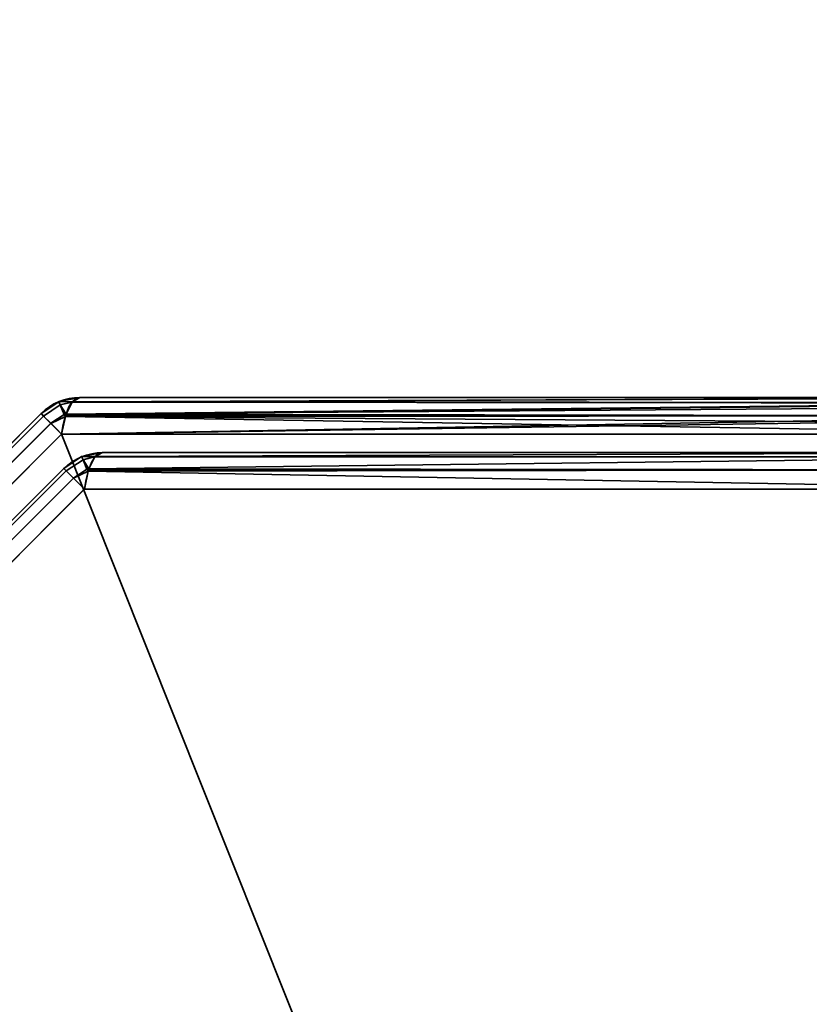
# Model space of a CAD drawing. Header units: millimetres. Extents: x -603 to 3703, y -115 to 193.
# Tile 887 of 1056: x 2470 to 2480, y -14 to -2. Entities that reach past the tile are written whole.
import ezdxf

# ---------------------------------------------------------------- set-up
doc = ezdxf.new("R2010")
doc.units = ezdxf.units.MM
doc.layers.add('151', color=7, linetype='Continuous', true_color=0xffffff)

# ---------------------------------------------------------------- blocks, each defined once
blk = doc.blocks.new('UG_SURFACE_003')
at = {"layer": '151', "color": 252, "linetype": 'Continuous', "lineweight": 35}
for points in [[(3703, -18, 2212.25), (3703, 174.4, 2212.25), (2297, 174.4, 2212.25), (2297, -18, 2212.25)], [(2447, -18, 2062.25), (2447, 174.4, 2062.25), (3553, 174.4, 2062.25), (3553, -18, 2062.25)]]:
    blk.add_3dface(points, dxfattribs=at)
blk = doc.blocks.new('UG_SURFACE_097')
at = {"layer": '151', "color": 252, "linetype": 'Continuous', "lineweight": 35}
for points in [[(2471.007, -6.414, 1161.987), (2471.1, -6.359, 1161.739), (2470.834, -6.412, 1161.739)], [(2470.834, -6.412, 1161.739), (2471.1, -6.359, 1161.739), (2471.1, -6.359, 1014.761), (2470.834, -6.412, 1014.761)], [(2470.834, -6.412, 1014.761), (2471.1, -6.359, 1014.761), (2471.007, -6.414, 1014.513)], [(2471.007, -6.414, 1161.987), (2484.131, -6.364, 1166.732), (2484.1, -6.359, 1166.627)], [(2484.1, -6.359, 1166.627), (2471.1, -6.359, 1161.739), (2471.007, -6.414, 1161.987)], [(2471.007, -6.414, 1014.513), (2471.1, -6.359, 1014.761), (2484.1, -6.359, 1009.873)], [(2484.1, -6.359, 1009.873), (2484.198, -6.424, 1009.54), (2471.007, -6.414, 1014.513)], [(2471.007, -6.414, 1161.987), (2484.196, -6.433, 1166.955), (2484.131, -6.364, 1166.732)], [(2484.1, -6.359, 1166.627), (2484.1, -6.359, 1009.873), (2471.1, -6.359, 1014.761), (2471.1, -6.359, 1161.739)], [(2470.851, -6.454, 1161.987), (2470.832, -6.413, 1161.739), (2470.605, -6.564, 1161.739), (2470.637, -6.596, 1161.986)], [(2470.832, -6.413, 1161.739), (2470.832, -6.413, 1014.761), (2470.605, -6.564, 1014.761), (2470.605, -6.564, 1161.739)], [(2470.637, -6.596, 1014.514), (2470.605, -6.564, 1014.761), (2470.832, -6.413, 1014.761), (2470.851, -6.454, 1014.513)], [(2470.901, -6.575, 1162.204), (2470.851, -6.454, 1161.987), (2470.637, -6.596, 1161.987), (2470.729, -6.688, 1162.201)], [(2470.637, -6.596, 1161.986), (2470.637, -6.596, 1161.987), (2470.851, -6.454, 1161.987)], [(2470.851, -6.454, 1014.513), (2470.637, -6.596, 1014.513), (2470.637, -6.596, 1014.514)], [(2470.729, -6.688, 1014.299), (2470.637, -6.596, 1014.513), (2470.851, -6.454, 1014.513), (2470.901, -6.575, 1014.296)], [(2470.851, -6.454, 1161.987), (2470.834, -6.412, 1161.739), (2470.832, -6.413, 1161.739)], [(2470.834, -6.412, 1014.761), (2470.832, -6.413, 1014.761), (2470.832, -6.413, 1161.739), (2470.834, -6.412, 1161.739)], [(2470.832, -6.413, 1014.761), (2470.834, -6.412, 1014.761), (2470.851, -6.454, 1014.513)], [(2470.834, -6.412, 1161.739), (2470.851, -6.454, 1161.987), (2471.007, -6.414, 1161.987)], [(2471.007, -6.414, 1014.513), (2470.851, -6.454, 1014.513), (2470.834, -6.412, 1014.761)], [(2471.002, -6.417, 1162.001), (2471.007, -6.414, 1161.987), (2470.851, -6.454, 1161.987)], [(2470.851, -6.454, 1014.513), (2471.007, -6.414, 1014.513), (2471.002, -6.417, 1014.499)], [(2470.926, -6.57, 1162.202), (2471.002, -6.417, 1162.001), (2470.851, -6.454, 1161.987)], [(2470.851, -6.454, 1014.513), (2471.002, -6.417, 1014.499), (2470.926, -6.57, 1014.298)], [(2470.851, -6.454, 1161.987), (2470.901, -6.575, 1162.204), (2470.926, -6.57, 1162.202)], [(2470.926, -6.57, 1014.298), (2470.901, -6.575, 1014.296), (2470.851, -6.454, 1014.513)], [(2470.92, -6.582, 1014.281), (2470.926, -6.57, 1014.298), (2484.198, -6.424, 1009.54)], [(2484.198, -6.424, 1009.54), (2484.21, -6.432, 1009.499), (2470.92, -6.582, 1014.281)], [(2484.21, -6.432, 1009.499), (2484.278, -6.59, 1009.266), (2470.92, -6.582, 1014.281)], [(2484.196, -6.433, 1166.955), (2471.002, -6.417, 1162.001), (2470.926, -6.57, 1162.202)], [(2470.926, -6.57, 1014.298), (2471.002, -6.417, 1014.499), (2484.198, -6.424, 1009.54)], [(2470.926, -6.57, 1162.202), (2484.236, -6.475, 1167.09), (2484.196, -6.433, 1166.955)], [(2470.926, -6.57, 1162.202), (2484.276, -6.594, 1167.228), (2484.236, -6.475, 1167.09)], [(2471.007, -6.414, 1161.987), (2471.002, -6.417, 1162.001), (2484.196, -6.433, 1166.955)], [(2484.198, -6.424, 1009.54), (2471.002, -6.417, 1014.499), (2471.007, -6.414, 1014.513)], [(2460.596, -16.637, 1161.986), (2470.637, -6.596, 1161.986), (2470.605, -6.564, 1161.739), (2460.564, -16.605, 1161.739)], [(2470.637, -6.596, 1014.514), (2460.596, -16.637, 1014.514), (2460.564, -16.605, 1014.761), (2470.605, -6.564, 1014.761)], [(2470.605, -6.564, 1161.739), (2470.605, -6.564, 1014.761), (2460.564, -16.605, 1014.761), (2460.564, -16.605, 1161.739)], [(2470.637, -6.596, 1161.987), (2470.637, -6.596, 1161.986), (2460.596, -16.637, 1161.986), (2460.596, -16.637, 1161.987)], [(2460.596, -16.637, 1161.987), (2460.688, -16.729, 1162.201), (2470.729, -6.688, 1162.201), (2470.637, -6.596, 1161.987)], [(2470.637, -6.596, 1014.513), (2470.729, -6.688, 1014.299), (2460.688, -16.729, 1014.299), (2460.596, -16.637, 1014.513)], [(2460.596, -16.637, 1014.513), (2460.596, -16.637, 1014.514), (2470.637, -6.596, 1014.514), (2470.637, -6.596, 1014.513)], [(2470.729, -6.688, 1162.201), (2470.73, -6.689, 1162.204), (2470.901, -6.575, 1162.204)], [(2470.901, -6.575, 1014.296), (2470.73, -6.689, 1014.296), (2470.729, -6.688, 1014.299)], [(2470.916, -6.6, 1162.229), (2470.901, -6.575, 1162.204), (2470.73, -6.689, 1162.204)], [(2470.73, -6.689, 1014.296), (2470.901, -6.575, 1014.296), (2470.916, -6.6, 1014.271)], [(2470.73, -6.689, 1162.204), (2470.868, -6.827, 1162.357), (2470.916, -6.6, 1162.229)], [(2470.916, -6.6, 1014.271), (2470.868, -6.827, 1014.143), (2470.73, -6.689, 1014.296)], [(2470.868, -6.827, 1014.143), (2470.916, -6.6, 1014.271), (2484.278, -6.59, 1009.266)], [(2484.278, -6.59, 1009.266), (2484.294, -6.627, 1009.212), (2470.868, -6.827, 1014.143)], [(2470.916, -6.6, 1162.229), (2470.868, -6.827, 1162.357), (2484.332, -6.827, 1167.419)], [(2484.294, -6.627, 1009.212), (2484.332, -6.827, 1009.081), (2470.868, -6.827, 1014.143)], [(2470.92, -6.582, 1162.219), (2470.926, -6.57, 1162.202), (2470.901, -6.575, 1162.204)], [(2470.901, -6.575, 1014.296), (2470.926, -6.57, 1014.298), (2470.92, -6.582, 1014.281)], [(2470.901, -6.575, 1162.204), (2470.916, -6.6, 1162.229), (2470.92, -6.582, 1162.219)], [(2470.92, -6.582, 1014.281), (2470.916, -6.6, 1014.271), (2470.901, -6.575, 1014.296)], [(2484.276, -6.594, 1167.228), (2470.92, -6.582, 1162.219), (2470.916, -6.6, 1162.229)], [(2470.916, -6.6, 1014.271), (2470.92, -6.582, 1014.281), (2484.278, -6.59, 1009.266)], [(2470.916, -6.6, 1162.229), (2484.31, -6.693, 1167.343), (2484.276, -6.594, 1167.228)], [(2470.916, -6.6, 1162.229), (2484.332, -6.827, 1167.419), (2484.31, -6.693, 1167.343)], [(2470.926, -6.57, 1162.202), (2470.92, -6.582, 1162.219), (2484.276, -6.594, 1167.228)], [(2470.73, -6.689, 1162.204), (2470.729, -6.688, 1162.201), (2460.688, -16.729, 1162.201), (2460.689, -16.73, 1162.204)], [(2460.689, -16.73, 1014.296), (2460.688, -16.729, 1014.299), (2470.729, -6.688, 1014.299), (2470.73, -6.689, 1014.296)], [(2460.689, -16.73, 1162.204), (2460.827, -16.868, 1162.357), (2470.868, -6.827, 1162.357), (2470.73, -6.689, 1162.204)], [(2470.73, -6.689, 1014.296), (2470.868, -6.827, 1014.143), (2460.827, -16.868, 1014.143), (2460.689, -16.73, 1014.296)], [(2470.868, -6.827, 1162.357), (2460.827, -16.868, 1162.357), (2460.827, -30.332, 1167.419), (2480.253, -30.332, 1174.723)], [(2460.827, -16.868, 1014.143), (2470.868, -6.827, 1014.143), (2484.332, -6.827, 1009.081), (2484.332, -26.252, 1001.777)], [(2480.253, -30.332, 1174.723), (2484.332, -26.252, 1174.723), (2484.332, -6.827, 1167.419), (2470.868, -6.827, 1162.357)], [(2471.122, -7.113, 1015.182), (2471.122, -7.113, 1161.318), (2470.895, -7.264, 1161.318), (2470.895, -7.264, 1015.182)], [(2471.141, -7.154, 1014.933), (2471.122, -7.113, 1015.182), (2470.895, -7.264, 1015.182), (2470.927, -7.296, 1014.935)], [(2470.927, -7.296, 1161.565), (2470.895, -7.264, 1161.318), (2471.122, -7.113, 1161.318), (2471.141, -7.154, 1161.567)], [(2471.191, -7.275, 1014.717), (2471.141, -7.154, 1014.933), (2470.927, -7.296, 1014.933), (2471.019, -7.388, 1014.72)], [(2470.927, -7.296, 1014.935), (2470.927, -7.296, 1014.933), (2471.141, -7.154, 1014.933)], [(2471.141, -7.154, 1161.567), (2470.927, -7.296, 1161.567), (2470.927, -7.296, 1161.565)], [(2471.019, -7.388, 1161.78), (2470.927, -7.296, 1161.567), (2471.141, -7.154, 1161.567), (2471.191, -7.275, 1161.783)], [(2471.123, -7.112, 1161.318), (2471.122, -7.113, 1161.318), (2471.122, -7.113, 1015.182), (2471.123, -7.112, 1015.182)], [(2471.141, -7.154, 1014.933), (2471.123, -7.112, 1015.182), (2471.122, -7.113, 1015.182)], [(2471.122, -7.113, 1161.318), (2471.123, -7.112, 1161.318), (2471.141, -7.154, 1161.567)], [(2471.123, -7.112, 1015.182), (2471.39, -7.059, 1015.182), (2471.39, -7.059, 1161.318), (2471.123, -7.112, 1161.318)], [(2471.297, -7.114, 1014.934), (2471.39, -7.059, 1015.182), (2471.123, -7.112, 1015.182)], [(2471.123, -7.112, 1161.318), (2471.39, -7.059, 1161.318), (2471.297, -7.114, 1161.566)], [(2471.123, -7.112, 1015.182), (2471.141, -7.154, 1014.933), (2471.297, -7.114, 1014.934)], [(2471.297, -7.114, 1161.566), (2471.141, -7.154, 1161.567), (2471.123, -7.112, 1161.318)], [(2471.292, -7.117, 1014.92), (2471.297, -7.114, 1014.934), (2471.141, -7.154, 1014.933)], [(2471.141, -7.154, 1161.567), (2471.297, -7.114, 1161.566), (2471.292, -7.117, 1161.58)], [(2471.216, -7.27, 1014.719), (2471.292, -7.117, 1014.92), (2471.141, -7.154, 1014.933)], [(2471.141, -7.154, 1161.567), (2471.292, -7.117, 1161.58), (2471.216, -7.27, 1161.782)], [(2471.141, -7.154, 1014.933), (2471.191, -7.275, 1014.717), (2471.216, -7.27, 1014.719)], [(2471.216, -7.27, 1161.782), (2471.191, -7.275, 1161.783), (2471.141, -7.154, 1161.567)], [(2484.002, -7.117, 1166.359), (2483.92, -7.282, 1166.577), (2471.21, -7.282, 1161.798), (2471.216, -7.27, 1161.782)], [(2471.216, -7.27, 1161.782), (2471.292, -7.117, 1161.58), (2484.002, -7.117, 1166.359)], [(2483.92, -7.282, 1009.923), (2484.002, -7.117, 1010.141), (2471.292, -7.117, 1014.92), (2471.216, -7.27, 1014.719)], [(2484.1, -7.059, 1166.097), (2484.002, -7.117, 1166.359), (2471.292, -7.117, 1161.58), (2471.297, -7.114, 1161.566)], [(2471.297, -7.114, 1014.934), (2471.292, -7.117, 1014.92), (2484.002, -7.117, 1010.141)], [(2471.297, -7.114, 1161.566), (2471.39, -7.059, 1161.318), (2484.1, -7.059, 1166.097)], [(2484.002, -7.117, 1010.141), (2484.1, -7.059, 1010.403), (2471.39, -7.059, 1015.182), (2471.297, -7.114, 1014.934)], [(2484.1, -7.059, 1166.097), (2471.39, -7.059, 1161.318), (2471.39, -7.059, 1015.182), (2484.1, -7.059, 1010.403)], [(2461.296, -16.927, 1014.935), (2470.927, -7.296, 1014.935), (2470.895, -7.264, 1015.182), (2461.264, -16.895, 1015.182)], [(2470.895, -7.264, 1161.318), (2461.264, -16.895, 1161.318), (2461.264, -16.895, 1015.182), (2470.895, -7.264, 1015.182)], [(2470.927, -7.296, 1161.565), (2461.296, -16.927, 1161.565), (2461.264, -16.895, 1161.318), (2470.895, -7.264, 1161.318)], [(2471.019, -7.388, 1014.72), (2471.02, -7.389, 1014.717), (2471.191, -7.275, 1014.717)], [(2471.191, -7.275, 1161.783), (2471.02, -7.389, 1161.783), (2471.019, -7.388, 1161.78)], [(2471.206, -7.3, 1014.692), (2471.191, -7.275, 1014.717), (2471.02, -7.389, 1014.717)], [(2471.02, -7.389, 1161.783), (2471.191, -7.275, 1161.783), (2471.206, -7.3, 1161.808)], [(2483.92, -7.282, 1166.577), (2483.868, -7.527, 1166.715), (2471.158, -7.527, 1161.936), (2471.206, -7.3, 1161.808)], [(2471.21, -7.282, 1014.702), (2471.216, -7.27, 1014.719), (2471.191, -7.275, 1014.717)], [(2471.191, -7.275, 1161.783), (2471.216, -7.27, 1161.782), (2471.21, -7.282, 1161.798)], [(2471.191, -7.275, 1014.717), (2471.206, -7.3, 1014.692), (2471.21, -7.282, 1014.702)], [(2471.21, -7.282, 1161.798), (2471.206, -7.3, 1161.808), (2471.191, -7.275, 1161.783)], [(2471.206, -7.3, 1161.808), (2471.21, -7.282, 1161.798), (2483.92, -7.282, 1166.577)], [(2483.868, -7.527, 1009.785), (2483.92, -7.282, 1009.923), (2471.21, -7.282, 1014.702), (2471.206, -7.3, 1014.692)], [(2471.216, -7.27, 1014.719), (2471.21, -7.282, 1014.702), (2483.92, -7.282, 1009.923)], [(2470.927, -7.296, 1014.933), (2470.927, -7.296, 1014.935), (2461.296, -16.927, 1014.935), (2461.296, -16.927, 1014.933)], [(2461.296, -16.927, 1014.933), (2461.388, -17.019, 1014.72), (2471.019, -7.388, 1014.72), (2470.927, -7.296, 1014.933)], [(2470.927, -7.296, 1161.567), (2471.019, -7.388, 1161.78), (2461.388, -17.019, 1161.78), (2461.296, -16.927, 1161.567)], [(2461.296, -16.927, 1161.567), (2461.296, -16.927, 1161.565), (2470.927, -7.296, 1161.565), (2470.927, -7.296, 1161.567)], [(2471.02, -7.389, 1014.717), (2471.019, -7.388, 1014.72), (2461.388, -17.019, 1014.72), (2461.389, -17.02, 1014.717)], [(2461.389, -17.02, 1161.783), (2461.388, -17.019, 1161.78), (2471.019, -7.388, 1161.78), (2471.02, -7.389, 1161.783)], [(2461.389, -17.02, 1014.717), (2461.527, -17.157, 1014.564), (2471.158, -7.527, 1014.564), (2471.02, -7.389, 1014.717)], [(2471.02, -7.389, 1161.783), (2471.158, -7.527, 1161.936), (2461.527, -17.157, 1161.936), (2461.389, -17.02, 1161.783)], [(2471.02, -7.389, 1014.717), (2471.158, -7.527, 1014.564), (2471.206, -7.3, 1014.692)], [(2471.206, -7.3, 1161.808), (2471.158, -7.527, 1161.936), (2471.02, -7.389, 1161.783)], [(2471.206, -7.3, 1014.692), (2471.158, -7.527, 1014.564), (2483.868, -7.527, 1009.785)], [(2461.527, -17.157, 1161.936), (2471.158, -7.527, 1161.936), (2483.868, -7.527, 1166.715), (2484.565, -26.485, 1174.105)], [(2484.565, -26.485, 1002.395), (2483.868, -7.527, 1009.785), (2471.158, -7.527, 1014.564), (2461.527, -17.157, 1014.564)]]:
    blk.add_3dface(points, dxfattribs=at)
blk = doc.blocks.new('UG_SURFACE_098')
at = {"layer": '151', "color": 252, "linetype": 'Continuous', "lineweight": 35}
for points in [[(2471.007, -6.414, 1651.987), (2471.1, -6.359, 1651.739), (2470.834, -6.412, 1651.739)], [(2470.834, -6.412, 1651.739), (2471.1, -6.359, 1651.739), (2471.1, -6.359, 1504.761), (2470.834, -6.412, 1504.761)], [(2470.834, -6.412, 1504.761), (2471.1, -6.359, 1504.761), (2471.007, -6.414, 1504.513)], [(2471.007, -6.414, 1651.987), (2484.131, -6.364, 1656.732), (2484.1, -6.359, 1656.627)], [(2484.1, -6.359, 1656.627), (2471.1, -6.359, 1651.739), (2471.007, -6.414, 1651.987)], [(2471.007, -6.414, 1504.513), (2471.1, -6.359, 1504.761), (2484.1, -6.359, 1499.873)], [(2484.1, -6.359, 1499.873), (2484.198, -6.424, 1499.54), (2471.007, -6.414, 1504.513)], [(2471.007, -6.414, 1651.987), (2484.196, -6.433, 1656.955), (2484.131, -6.364, 1656.732)], [(2484.1, -6.359, 1656.627), (2484.1, -6.359, 1499.873), (2471.1, -6.359, 1504.761), (2471.1, -6.359, 1651.739)], [(2470.851, -6.454, 1651.987), (2470.832, -6.413, 1651.739), (2470.605, -6.564, 1651.739), (2470.637, -6.596, 1651.986)], [(2470.832, -6.413, 1651.739), (2470.832, -6.413, 1504.761), (2470.605, -6.564, 1504.761), (2470.605, -6.564, 1651.739)], [(2470.637, -6.596, 1504.514), (2470.605, -6.564, 1504.761), (2470.832, -6.413, 1504.761), (2470.851, -6.454, 1504.513)], [(2470.901, -6.575, 1652.204), (2470.851, -6.454, 1651.987), (2470.637, -6.596, 1651.987), (2470.729, -6.688, 1652.201)], [(2470.637, -6.596, 1651.986), (2470.637, -6.596, 1651.987), (2470.851, -6.454, 1651.987)], [(2470.851, -6.454, 1504.513), (2470.637, -6.596, 1504.513), (2470.637, -6.596, 1504.514)], [(2470.729, -6.688, 1504.299), (2470.637, -6.596, 1504.513), (2470.851, -6.454, 1504.513), (2470.901, -6.575, 1504.296)], [(2470.851, -6.454, 1651.987), (2470.834, -6.412, 1651.739), (2470.832, -6.413, 1651.739)], [(2470.834, -6.412, 1504.761), (2470.832, -6.413, 1504.761), (2470.832, -6.413, 1651.739), (2470.834, -6.412, 1651.739)], [(2470.832, -6.413, 1504.761), (2470.834, -6.412, 1504.761), (2470.851, -6.454, 1504.513)], [(2470.834, -6.412, 1651.739), (2470.851, -6.454, 1651.987), (2471.007, -6.414, 1651.987)], [(2471.007, -6.414, 1504.513), (2470.851, -6.454, 1504.513), (2470.834, -6.412, 1504.761)], [(2471.002, -6.417, 1652.001), (2471.007, -6.414, 1651.987), (2470.851, -6.454, 1651.987)], [(2470.851, -6.454, 1504.513), (2471.007, -6.414, 1504.513), (2471.002, -6.417, 1504.499)], [(2470.926, -6.57, 1652.202), (2471.002, -6.417, 1652.001), (2470.851, -6.454, 1651.987)], [(2470.851, -6.454, 1504.513), (2471.002, -6.417, 1504.499), (2470.926, -6.57, 1504.298)], [(2470.851, -6.454, 1651.987), (2470.901, -6.575, 1652.204), (2470.926, -6.57, 1652.202)], [(2470.926, -6.57, 1504.298), (2470.901, -6.575, 1504.296), (2470.851, -6.454, 1504.513)], [(2470.92, -6.582, 1504.281), (2470.926, -6.57, 1504.298), (2484.198, -6.424, 1499.54)], [(2484.198, -6.424, 1499.54), (2484.21, -6.432, 1499.498), (2470.92, -6.582, 1504.281)], [(2484.21, -6.432, 1499.498), (2484.278, -6.59, 1499.266), (2470.92, -6.582, 1504.281)], [(2484.196, -6.433, 1656.955), (2471.002, -6.417, 1652.001), (2470.926, -6.57, 1652.202)], [(2470.926, -6.57, 1504.298), (2471.002, -6.417, 1504.499), (2484.198, -6.424, 1499.54)], [(2470.926, -6.57, 1652.202), (2484.236, -6.475, 1657.09), (2484.196, -6.433, 1656.955)], [(2470.926, -6.57, 1652.202), (2484.276, -6.594, 1657.228), (2484.236, -6.475, 1657.09)], [(2471.007, -6.414, 1651.987), (2471.002, -6.417, 1652.001), (2484.196, -6.433, 1656.955)], [(2484.198, -6.424, 1499.54), (2471.002, -6.417, 1504.499), (2471.007, -6.414, 1504.513)], [(2460.596, -16.637, 1651.986), (2470.637, -6.596, 1651.986), (2470.605, -6.564, 1651.739), (2460.564, -16.605, 1651.739)], [(2470.637, -6.596, 1504.514), (2460.596, -16.637, 1504.514), (2460.564, -16.605, 1504.761), (2470.605, -6.564, 1504.761)], [(2470.605, -6.564, 1651.739), (2470.605, -6.564, 1504.761), (2460.564, -16.605, 1504.761), (2460.564, -16.605, 1651.739)], [(2470.637, -6.596, 1651.987), (2470.637, -6.596, 1651.986), (2460.596, -16.637, 1651.986), (2460.596, -16.637, 1651.987)], [(2460.596, -16.637, 1651.987), (2460.688, -16.729, 1652.201), (2470.729, -6.688, 1652.201), (2470.637, -6.596, 1651.987)], [(2470.637, -6.596, 1504.513), (2470.729, -6.688, 1504.299), (2460.688, -16.729, 1504.299), (2460.596, -16.637, 1504.513)], [(2460.596, -16.637, 1504.513), (2460.596, -16.637, 1504.514), (2470.637, -6.596, 1504.514), (2470.637, -6.596, 1504.513)], [(2470.729, -6.688, 1652.201), (2470.73, -6.689, 1652.204), (2470.901, -6.575, 1652.204)], [(2470.901, -6.575, 1504.296), (2470.73, -6.689, 1504.296), (2470.729, -6.688, 1504.299)], [(2470.916, -6.6, 1652.228), (2470.901, -6.575, 1652.204), (2470.73, -6.689, 1652.204)], [(2470.73, -6.689, 1504.296), (2470.901, -6.575, 1504.296), (2470.916, -6.6, 1504.272)], [(2470.73, -6.689, 1652.204), (2470.868, -6.827, 1652.357), (2470.916, -6.6, 1652.228)], [(2470.916, -6.6, 1504.272), (2470.868, -6.827, 1504.143), (2470.73, -6.689, 1504.296)], [(2470.868, -6.827, 1504.143), (2470.916, -6.6, 1504.272), (2484.278, -6.59, 1499.266)], [(2484.278, -6.59, 1499.266), (2484.294, -6.627, 1499.212), (2470.868, -6.827, 1504.143)], [(2470.916, -6.6, 1652.228), (2470.868, -6.827, 1652.357), (2484.332, -6.827, 1657.419)], [(2484.294, -6.627, 1499.212), (2484.332, -6.827, 1499.081), (2470.868, -6.827, 1504.143)], [(2470.92, -6.582, 1652.219), (2470.926, -6.57, 1652.202), (2470.901, -6.575, 1652.204)], [(2470.901, -6.575, 1504.296), (2470.926, -6.57, 1504.298), (2470.92, -6.582, 1504.281)], [(2470.901, -6.575, 1652.204), (2470.916, -6.6, 1652.228), (2470.92, -6.582, 1652.219)], [(2470.92, -6.582, 1504.281), (2470.916, -6.6, 1504.272), (2470.901, -6.575, 1504.296)], [(2484.276, -6.594, 1657.228), (2470.92, -6.582, 1652.219), (2470.916, -6.6, 1652.228)], [(2470.916, -6.6, 1504.272), (2470.92, -6.582, 1504.281), (2484.278, -6.59, 1499.266)], [(2470.916, -6.6, 1652.228), (2484.31, -6.693, 1657.343), (2484.276, -6.594, 1657.228)], [(2470.916, -6.6, 1652.228), (2484.332, -6.827, 1657.419), (2484.31, -6.693, 1657.343)], [(2470.926, -6.57, 1652.202), (2470.92, -6.582, 1652.219), (2484.276, -6.594, 1657.228)], [(2470.73, -6.689, 1652.204), (2470.729, -6.688, 1652.201), (2460.688, -16.729, 1652.201), (2460.689, -16.73, 1652.204)], [(2460.689, -16.73, 1504.296), (2460.688, -16.729, 1504.299), (2470.729, -6.688, 1504.299), (2470.73, -6.689, 1504.296)], [(2460.689, -16.73, 1652.204), (2460.827, -16.868, 1652.357), (2470.868, -6.827, 1652.357), (2470.73, -6.689, 1652.204)], [(2470.73, -6.689, 1504.296), (2470.868, -6.827, 1504.143), (2460.827, -16.868, 1504.143), (2460.689, -16.73, 1504.296)], [(2470.868, -6.827, 1652.357), (2460.827, -16.868, 1652.357), (2460.827, -30.332, 1657.419), (2480.253, -30.332, 1664.723)], [(2460.827, -16.868, 1504.143), (2470.868, -6.827, 1504.143), (2484.332, -6.827, 1499.081), (2484.332, -26.252, 1491.777)], [(2480.253, -30.332, 1664.723), (2484.332, -26.252, 1664.723), (2484.332, -6.827, 1657.419), (2470.868, -6.827, 1652.357)], [(2471.122, -7.113, 1505.182), (2471.122, -7.113, 1651.318), (2470.895, -7.264, 1651.318), (2470.895, -7.264, 1505.182)], [(2471.141, -7.154, 1504.933), (2471.122, -7.113, 1505.182), (2470.895, -7.264, 1505.182), (2470.927, -7.296, 1504.935)], [(2470.927, -7.296, 1651.565), (2470.895, -7.264, 1651.318), (2471.122, -7.113, 1651.318), (2471.141, -7.154, 1651.567)], [(2471.191, -7.275, 1504.717), (2471.141, -7.154, 1504.933), (2470.927, -7.296, 1504.933), (2471.019, -7.388, 1504.72)], [(2470.927, -7.296, 1504.935), (2470.927, -7.296, 1504.933), (2471.141, -7.154, 1504.933)], [(2471.141, -7.154, 1651.567), (2470.927, -7.296, 1651.567), (2470.927, -7.296, 1651.565)], [(2471.019, -7.388, 1651.78), (2470.927, -7.296, 1651.567), (2471.141, -7.154, 1651.567), (2471.191, -7.275, 1651.783)], [(2471.123, -7.112, 1651.318), (2471.122, -7.113, 1651.318), (2471.122, -7.113, 1505.182), (2471.123, -7.112, 1505.182)], [(2471.141, -7.154, 1504.933), (2471.123, -7.112, 1505.182), (2471.122, -7.113, 1505.182)], [(2471.122, -7.113, 1651.318), (2471.123, -7.112, 1651.318), (2471.141, -7.154, 1651.567)], [(2471.123, -7.112, 1505.182), (2471.39, -7.059, 1505.182), (2471.39, -7.059, 1651.318), (2471.123, -7.112, 1651.318)], [(2471.297, -7.114, 1504.934), (2471.39, -7.059, 1505.182), (2471.123, -7.112, 1505.182)], [(2471.123, -7.112, 1651.318), (2471.39, -7.059, 1651.318), (2471.297, -7.114, 1651.567)], [(2471.123, -7.112, 1505.182), (2471.141, -7.154, 1504.933), (2471.297, -7.114, 1504.934)], [(2471.297, -7.114, 1651.567), (2471.141, -7.154, 1651.567), (2471.123, -7.112, 1651.318)], [(2471.292, -7.117, 1504.92), (2471.297, -7.114, 1504.934), (2471.141, -7.154, 1504.933)], [(2471.141, -7.154, 1651.567), (2471.297, -7.114, 1651.567), (2471.292, -7.117, 1651.58)], [(2471.216, -7.27, 1504.719), (2471.292, -7.117, 1504.92), (2471.141, -7.154, 1504.933)], [(2471.141, -7.154, 1651.567), (2471.292, -7.117, 1651.58), (2471.216, -7.27, 1651.782)], [(2471.141, -7.154, 1504.933), (2471.191, -7.275, 1504.717), (2471.216, -7.27, 1504.719)], [(2471.216, -7.27, 1651.782), (2471.191, -7.275, 1651.783), (2471.141, -7.154, 1651.567)], [(2484.002, -7.117, 1656.359), (2483.92, -7.282, 1656.577), (2471.21, -7.282, 1651.798), (2471.216, -7.27, 1651.782)], [(2471.216, -7.27, 1651.782), (2471.292, -7.117, 1651.58), (2484.002, -7.117, 1656.359)], [(2483.92, -7.282, 1499.923), (2484.002, -7.117, 1500.141), (2471.292, -7.117, 1504.92), (2471.216, -7.27, 1504.719)], [(2484.002, -7.117, 1656.359), (2471.292, -7.117, 1651.58), (2471.297, -7.114, 1651.567)], [(2471.297, -7.114, 1504.934), (2471.292, -7.117, 1504.92), (2484.002, -7.117, 1500.141)], [(2471.297, -7.114, 1651.567), (2471.39, -7.059, 1651.318), (2484.1, -7.059, 1656.097), (2484.002, -7.117, 1656.359)], [(2484.002, -7.117, 1500.141), (2484.1, -7.059, 1500.403), (2471.39, -7.059, 1505.182), (2471.297, -7.114, 1504.934)], [(2484.1, -7.059, 1656.097), (2471.39, -7.059, 1651.318), (2471.39, -7.059, 1505.182), (2484.1, -7.059, 1500.403)], [(2461.296, -16.927, 1504.935), (2470.927, -7.296, 1504.935), (2470.895, -7.264, 1505.182), (2461.264, -16.895, 1505.182)], [(2470.895, -7.264, 1651.318), (2461.264, -16.895, 1651.318), (2461.264, -16.895, 1505.182), (2470.895, -7.264, 1505.182)], [(2470.927, -7.296, 1651.565), (2461.296, -16.927, 1651.565), (2461.264, -16.895, 1651.318), (2470.895, -7.264, 1651.318)], [(2471.019, -7.388, 1504.72), (2471.02, -7.389, 1504.717), (2471.191, -7.275, 1504.717)], [(2471.191, -7.275, 1651.783), (2471.02, -7.389, 1651.783), (2471.019, -7.388, 1651.78)], [(2471.206, -7.3, 1504.692), (2471.191, -7.275, 1504.717), (2471.02, -7.389, 1504.717)], [(2471.02, -7.389, 1651.783), (2471.191, -7.275, 1651.783), (2471.206, -7.3, 1651.808)], [(2483.92, -7.282, 1656.577), (2483.868, -7.527, 1656.715), (2471.158, -7.527, 1651.936), (2471.206, -7.3, 1651.808)], [(2471.21, -7.282, 1504.702), (2471.216, -7.27, 1504.719), (2471.191, -7.275, 1504.717)], [(2471.191, -7.275, 1651.783), (2471.216, -7.27, 1651.782), (2471.21, -7.282, 1651.798)], [(2471.191, -7.275, 1504.717), (2471.206, -7.3, 1504.692), (2471.21, -7.282, 1504.702)], [(2471.21, -7.282, 1651.798), (2471.206, -7.3, 1651.808), (2471.191, -7.275, 1651.783)], [(2471.206, -7.3, 1651.808), (2471.21, -7.282, 1651.798), (2483.92, -7.282, 1656.577)], [(2483.868, -7.527, 1499.785), (2483.92, -7.282, 1499.923), (2471.21, -7.282, 1504.702), (2471.206, -7.3, 1504.692)], [(2471.216, -7.27, 1504.719), (2471.21, -7.282, 1504.702), (2483.92, -7.282, 1499.923)], [(2470.927, -7.296, 1504.933), (2470.927, -7.296, 1504.935), (2461.296, -16.927, 1504.935), (2461.296, -16.927, 1504.933)], [(2461.296, -16.927, 1504.933), (2461.388, -17.019, 1504.72), (2471.019, -7.388, 1504.72), (2470.927, -7.296, 1504.933)], [(2461.296, -16.927, 1651.567), (2461.296, -16.927, 1651.565), (2470.927, -7.296, 1651.565), (2470.927, -7.296, 1651.567)], [(2470.927, -7.296, 1651.567), (2471.019, -7.388, 1651.78), (2461.388, -17.019, 1651.78), (2461.296, -16.927, 1651.567)], [(2471.02, -7.389, 1504.717), (2471.019, -7.388, 1504.72), (2461.388, -17.019, 1504.72), (2461.389, -17.02, 1504.717)], [(2461.389, -17.02, 1651.783), (2461.388, -17.019, 1651.78), (2471.019, -7.388, 1651.78), (2471.02, -7.389, 1651.783)], [(2461.389, -17.02, 1504.717), (2461.527, -17.157, 1504.564), (2471.158, -7.527, 1504.564), (2471.02, -7.389, 1504.717)], [(2471.02, -7.389, 1651.783), (2471.158, -7.527, 1651.936), (2461.527, -17.157, 1651.936), (2461.389, -17.02, 1651.783)], [(2471.02, -7.389, 1504.717), (2471.158, -7.527, 1504.564), (2471.206, -7.3, 1504.692)], [(2471.206, -7.3, 1651.808), (2471.158, -7.527, 1651.936), (2471.02, -7.389, 1651.783)], [(2471.206, -7.3, 1504.692), (2471.158, -7.527, 1504.564), (2483.868, -7.527, 1499.785)], [(2461.527, -17.157, 1651.936), (2471.158, -7.527, 1651.936), (2483.868, -7.527, 1656.715), (2484.565, -26.485, 1664.105)], [(2484.565, -26.485, 1492.395), (2483.868, -7.527, 1499.785), (2471.158, -7.527, 1504.564), (2461.527, -17.157, 1504.564)]]:
    blk.add_3dface(points, dxfattribs=at)

msp = doc.modelspace()

# ---------------------------------------------------------------- linework, layer by layer
at = {"layer": '151', "linetype": 'Continuous', "lineweight": -3}
for p, q in [((2471.1, -6.359, 1504.761), (2484.1, -6.359, 1499.873)), ((2471.1, -6.359, 1651.739), (2484.1, -6.359, 1656.627)), ((2471.1, -6.359, 1014.761), (2484.1, -6.359, 1009.873)), ((2471.1, -6.359, 1161.739), (2484.1, -6.359, 1166.627)), ((2471.1, -6.359, 1014.761), (2471.1, -6.359, 1161.739)), ((2471.1, -6.359, 1504.761), (2471.1, -6.359, 1651.739)), ((2470.605, -6.564, 1161.739), (2460.564, -16.605, 1161.739)), ((2460.564, -16.605, 1504.761), (2470.605, -6.564, 1504.761)), ((2470.605, -6.564, 1651.739), (2460.564, -16.605, 1651.739)), ((2460.564, -16.605, 1014.761), (2470.605, -6.564, 1014.761)), ((2470.605, -6.564, 1014.761), (2470.605, -6.564, 1161.739)), ((2470.605, -6.564, 1504.761), (2470.605, -6.564, 1651.739)), ((2470.868, -6.827, 1652.357), (2460.827, -16.868, 1652.357)), ((2460.827, -16.868, 1014.143), (2470.868, -6.827, 1014.143)), ((2460.827, -16.868, 1504.143), (2470.868, -6.827, 1504.143)), ((2470.868, -6.827, 1162.357), (2460.827, -16.868, 1162.357)), ((2470.868, -6.827, 1014.143), (2484.332, -6.827, 1009.081)), ((2470.868, -6.827, 1652.357), (2484.332, -6.827, 1657.419)), ((2470.868, -6.827, 1504.143), (2484.332, -6.827, 1499.081)), ((2470.868, -6.827, 1162.357), (2484.332, -6.827, 1167.419)), ((2484.1, -7.059, 1166.097), (2471.39, -7.059, 1161.318)), ((2471.39, -7.059, 1015.182), (2484.1, -7.059, 1010.403)), ((2471.39, -7.059, 1505.182), (2484.1, -7.059, 1500.403)), ((2484.1, -7.059, 1656.097), (2471.39, -7.059, 1651.318)), ((2471.39, -7.059, 1161.318), (2471.39, -7.059, 1015.182)), ((2471.39, -7.059, 1651.318), (2471.39, -7.059, 1505.182)), ((2470.895, -7.264, 1161.318), (2461.264, -16.895, 1161.318)), ((2461.264, -16.895, 1015.182), (2470.895, -7.264, 1015.182)), ((2461.264, -16.895, 1505.182), (2470.895, -7.264, 1505.182)), ((2470.895, -7.264, 1651.318), (2461.264, -16.895, 1651.318)), ((2470.895, -7.264, 1015.182), (2470.895, -7.264, 1161.318)), ((2470.895, -7.264, 1505.182), (2470.895, -7.264, 1651.318)), ((2461.527, -17.157, 1651.936), (2471.157, -7.527, 1651.936)), ((2471.157, -7.527, 1014.564), (2461.527, -17.157, 1014.564)), ((2471.157, -7.527, 1504.564), (2461.527, -17.157, 1504.564)), ((2461.527, -17.157, 1161.936), (2471.157, -7.527, 1161.936)), ((2461.527, -17.157, 1651.936), (2471.157, -7.527, 1651.936)), ((2483.868, -7.527, 1009.785), (2471.157, -7.527, 1014.564)), ((2483.868, -7.527, 1499.785), (2471.157, -7.527, 1504.564)), ((2471.157, -7.527, 1651.936), (2483.868, -7.527, 1656.715)), ((2471.157, -7.527, 1161.936), (2483.868, -7.527, 1166.715))]:
    msp.add_line(p, q, dxfattribs=at)
at = {"layer": '151', "linetype": 'Continuous', "lineweight": -3, "extrusion": (0, 0, -1)}
for centre in [(-2471.1, -7.059, -1161.739), (-2471.1, -7.059, -1651.739), (-2471.39, -7.759, -1505.182), (-2471.39, -7.759, -1015.182)]:
    msp.add_arc(centre, 0.7, 45, 90, dxfattribs=at)
at = {"layer": '151', "linetype": 'Continuous', "lineweight": -3}
for centre in [(2471.1, -7.059, 1504.761), (2471.1, -7.059, 1014.761)]:
    msp.add_arc(centre, 0.7, 90, 135, dxfattribs=at)
at = {"layer": '151', "linetype": 'Continuous', "lineweight": -3, "extrusion": (0.936029, 0, -0.351924)}
for centre in [(-7.059, 2278.138, 1783.459), (-7.059, 1819.484, 1955.902)]:
    msp.add_arc(centre, 0.7, 289.3882, 0, dxfattribs=at)
at = {"layer": '151', "linetype": 'Continuous', "lineweight": -3, "extrusion": (-0.936029, 8.66365e-17, -0.351924)}
for centre in [(7.059, 676.436, -2894.306), (7.059, 217.782, -2721.864)]:
    msp.add_arc(centre, 0.7, 109.3882, 180, dxfattribs=at)
at = {"layer": '151', "linetype": 'Continuous', "lineweight": -3, "extrusion": (-0.707107, -0.707107, -4.89451e-15)}
for centre in [(1752.323, 1504.761, -1742.34), (1752.323, 1014.761, -1742.34)]:
    msp.add_arc(centre, 0.7, 180, 242, dxfattribs=at)
at = {"layer": '151', "linetype": 'Continuous', "lineweight": -3, "extrusion": (0.707107, 0.707107, 7.62964e-17)}
for centre in [(-1752.323, 1651.739, 1742.34), (-1752.323, 1161.739, 1742.34)]:
    msp.add_arc(centre, 0.7, 0, 62, dxfattribs=at)
at = {"layer": '151', "linetype": 'Continuous', "lineweight": -3, "extrusion": (-3.01691e-16, 0, -1)}
for centre in [(-2471.39, -7.759, -1651.318), (-2471.39, -7.759, -1161.318)]:
    msp.add_arc(centre, 0.7, 45, 90, dxfattribs=at)
at = {"layer": '151', "linetype": 'Continuous', "lineweight": -3, "extrusion": (0.936029, 1.15982e-15, 0.351924)}
for centre in [(-7.759, 217.287, 2721.987), (-7.759, 675.941, 2894.43)]:
    msp.add_arc(centre, 0.7, 360, 70.6118, dxfattribs=at)
at = {"layer": '151', "linetype": 'Continuous', "lineweight": -3, "extrusion": (-0.936029, -1.06172e-16, 0.351924)}
for centre in [(7.759, 2278.634, -1783.583), (7.759, 1819.98, -1956.025)]:
    msp.add_arc(centre, 0.7, 180, 250.6118, dxfattribs=at)
at = {"layer": '151', "linetype": 'Continuous', "lineweight": -3, "extrusion": (-0.707107, -0.707107, -1.83544e-16)}
for centre, start, end in [((1753.023, 1015.182, -1742.05), 180, 242), ((1753.023, 1505.182, -1742.05), 180, 242), ((1753.023, 1161.318, -1742.05), 118, 180), ((1753.023, 1651.318, -1742.05), 118, 180)]:
    msp.add_arc(centre, 0.7, start, end, dxfattribs=at)

# ---------------------------------------------------------------- block references
at = {"layer": '151', "linetype": 'Continuous', "lineweight": -3}
for name in ['UG_SURFACE_003', 'UG_SURFACE_097', 'UG_SURFACE_098']:
    msp.add_blockref(name, (0, 0), dxfattribs=at)

doc.saveas('drawing.dxf')
